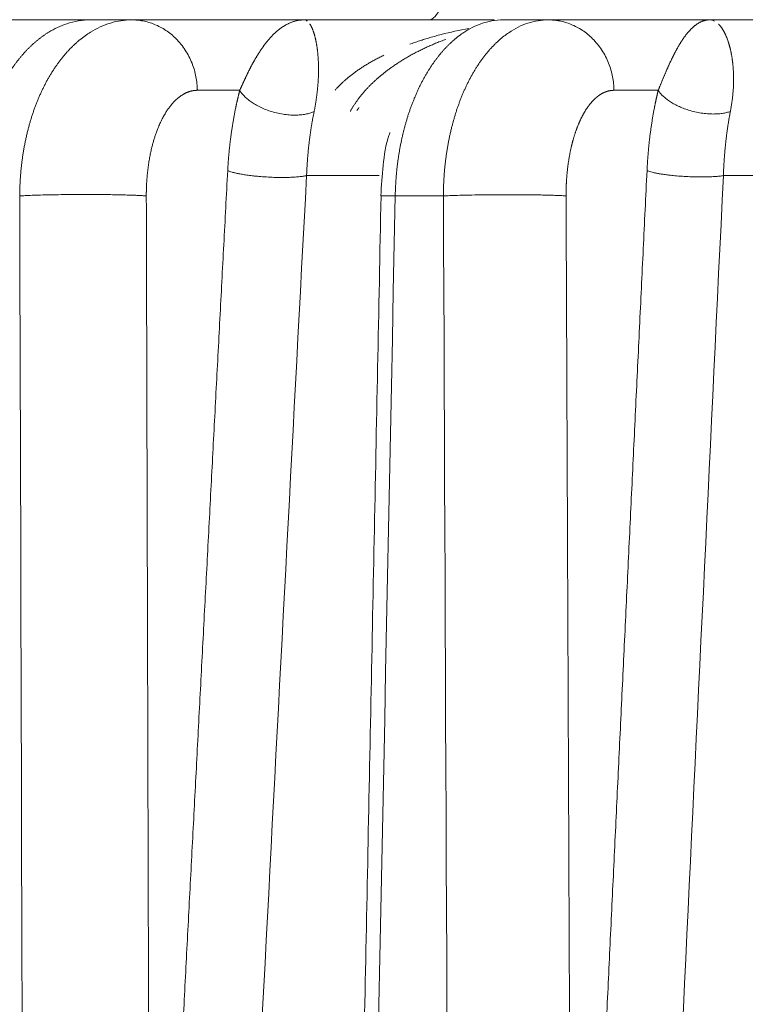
# Model space of a CAD drawing. Header units: millimetres. Extents: x 5437 to 18441, y -4466 to 3128.
# Tile 345 of 497: x 13654 to 13662, y -25 to -14. Entities that reach past the tile are written whole.
import ezdxf

# ---------------------------------------------------------------- set-up
doc = ezdxf.new("R2010")
doc.units = ezdxf.units.MM
doc.layers.add('1', color=7, linetype='Continuous', true_color=0xffffff)
doc.dimstyles.get("Standard").update_dxf_attribs({"dimtxt": 0.18, "dimasz": 0.18, "dimexe": 0.18, "dimexo": 0.0625, "dimgap": 0.09, "dimtad": 0, "dimtih": 1, "dimtoh": 1, "dimdec": 4, "dimzin": 0, "dimdsep": 46, "dimtxsty": 'Standard', "dimcen": 0.09, "dimadec": 0, "dimazin": 0, "dimtfac": 1, "dimtdec": 4, "dimtofl": 0, "dimtmove": 0, "dimatfit": 3, "dimfxl": 1, "dimtolj": 1, "dimtzin": 0, "dimarcsym": 0})

# ---------------------------------------------------------------- blocks, each defined once
blk = doc.blocks.new('*D4')
at = {"color": 0, "lineweight": -2, "transparency": 16777216}
for p, q in [((13346.81, 234.502), (13346.81, -825.635)), ((13857.587, -64.498), (13857.587, -825.635))]:
    blk.add_line(p, q, dxfattribs=at)
at = {"color": 0, "lineweight": 0, "transparency": 16777216}
for p, q in [((13426.81, -825.455), (13508.775, -825.455)), ((13777.587, -825.455), (13695.622, -825.455))]:
    blk.add_line(p, q, dxfattribs=at)
at = {"color": 0, "lineweight": 20, "transparency": 16777216}
for points in [[(13426.81, -812.121), (13426.81, -838.788), (13346.81, -825.455)], [(13777.587, -812.121), (13777.587, -838.788), (13857.587, -825.455)]]:
    blk.add_solid(points, dxfattribs=at)
at = {"layer": 'Defpoints', "color": 0, "lineweight": 20, "transparency": 16777216}
for p in [(13346.81, 234.564), (13857.587, -64.436), (13346.81, -825.455)]:
    blk.add_point(p, dxfattribs=at)
at = {"color": 0, "lineweight": 20, "transparency": 16777216, "insert": (13602.199, -825.455), "char_height": 80, "attachment_point": 5}
blk.add_mtext('\\A1;515', dxfattribs=at)

msp = doc.modelspace()

# ---------------------------------------------------------------- linework, layer by layer
at = {"layer": '1', "color": 0, "lineweight": 20}
for p, q in [((13646.9427, -14.43566), (13654.85683, -14.43566)), ((13654.8301, -14.43566), (13655.29037, -14.43566)), ((13655.29037, -14.43566), (13657.21635, -14.43566)), ((13657.21635, -14.43566), (13659.33651, -14.43566)), ((13659.43847, -14.43566), (13659.93926, -14.43566)), ((13659.93926, -14.43566), (13661.74039, -14.43566)), ((13661.74039, -14.43566), (13664.45647, -14.43566)), ((13656.49713, -15.2217), (13656.02403, -15.2217)), ((13661.16713, -15.2217), (13660.67292, -15.2217)), ((13658.05397, -16.17461), (13657.24269, -16.17461)), ((13663.06285, -16.17461), (13661.89434, -16.17461)), ((13658.76949, -16.40076), (13658.23212, -16.40076))]:
    msp.add_line(p, q, dxfattribs=at)
msp.add_ellipse((13658.59926, -13.93566), major_axis=(0, -0.5), ratio=0.39839611, start_param=0, end_param=1.55683369, dxfattribs=at)
for points, degree in [([(13654.56533, -14.47907), (13654.4962, -14.50177), (13654.42879, -14.53329), (13654.36432, -14.57322)], 3), ([(13654.8301, -14.43566), (13654.74077, -14.43566), (13654.65165, -14.45024), (13654.56533, -14.47907)], 3), ([(13657.21635, -14.43566), (13657.22701, -14.43566), (13657.23831, -14.44021), (13657.25072, -14.44927)], 3), ([(13659.18697, -14.48024), (13659.12133, -14.50356), (13659.05737, -14.53595), (13658.99625, -14.57696)], 3), ([(13659.43847, -14.43566), (13659.35361, -14.43566), (13659.26894, -14.45063), (13659.18697, -14.48024)], 3), ([(13661.74039, -14.43566), (13661.75805, -14.43566), (13661.77627, -14.44042), (13661.7955, -14.44991)], 3), ([(13654.71245, -14.65744), (13654.75024, -14.62617), (13654.78945, -14.59802), (13654.82978, -14.57314)], 3), ([(13658.74501, -14.59852), (13658.84701, -14.57286), (13658.94983, -14.5499), (13659.05328, -14.52992)], 3), ([(13659.38985, -14.66419), (13659.42529, -14.63237), (13659.46206, -14.60368), (13659.49992, -14.57827)], 3), ([(13657.80279, -15.44837), (13657.82732, -15.41538)], 1), ([(13655.49948, -32.67014), (13655.67021, -29.35894), (13655.84183, -26.04812), (13656.01437, -22.73769), (13656.18786, -19.42767), (13656.36236, -16.11807)], 5), ([(13660.21119, -33.60973), (13660.37602, -30.11087), (13660.54149, -26.61227), (13660.70763, -23.11392), (13660.87446, -19.61585), (13661.04201, -16.11807)], 5), ([(13657.24269, -16.17461), (13656.94991, -21.6906), (13656.66048, -27.20801), (13656.37403, -32.72667)], 3), ([(13661.89434, -16.17461), (13661.61312, -22.00425), (13661.33432, -27.83483), (13661.05771, -33.66627)], 3), ([(13654.1435, -50.40728), (13654.10814, -39.07163), (13654.07393, -27.73612), (13654.04093, -16.40076)], 3), ([(13655.45397, -16.40076), (13655.46291, -19.65462), (13655.47193, -22.90849), (13655.48103, -26.16237), (13655.49022, -29.41625), (13655.49948, -32.67014)], 5), ([(13658.07397, -16.39861), (13657.45746, -47.16465)], 1), ([(13658.23212, -16.40076), (13658.00423, -27.73618), (13657.77646, -39.07161), (13657.54879, -50.40705)], 3), ([(13658.9198, -50.40728), (13658.86882, -39.07167), (13658.8187, -27.73616), (13658.76949, -16.40076)], 3), ([(13660.13869, -16.40076), (13660.15305, -19.84254), (13660.16748, -23.28433), (13660.18198, -26.72613), (13660.19655, -30.16793), (13660.21119, -33.60973)], 5)]:
    msp.add_open_spline(points, degree=degree, dxfattribs=at)
for points, degree, knots in [([(13654.82978, -14.57314), (13654.90139, -14.52784), (13654.97676, -14.49338), (13655.13149, -14.44729), (13655.21085, -14.43566), (13655.29037, -14.43566)], 3, [0, 0, 0, 0, 0.5, 0.5, 1, 1, 1, 1]), ([(13656.89107, -14.58034), (13656.89382, -14.57781), (13656.89941, -14.57265), (13656.90793, -14.56513), (13656.91672, -14.55763), (13656.92576, -14.55018), (13656.93505, -14.54279), (13656.9446, -14.53548), (13656.95439, -14.52827), (13656.96442, -14.52118), (13656.9747, -14.51422), (13656.98521, -14.50741), (13656.99596, -14.50078), (13657.00695, -14.49434), (13657.01817, -14.48811), (13657.02962, -14.48212), (13657.04131, -14.47639), (13657.05324, -14.47093), (13657.0654, -14.46577), (13657.07781, -14.46094), (13657.09046, -14.45645), (13657.10336, -14.45233), (13657.11652, -14.4486), (13657.12993, -14.44529), (13657.14362, -14.44242), (13657.15759, -14.44002), (13657.17184, -14.43811), (13657.18639, -14.43672), (13657.20124, -14.43583), (13657.21129, -14.43572), (13657.21635, -14.43566)], 3, [0, 0, 0, 0, 0.02473608, 0.05028433, 0.07664494, 0.10381808, 0.13180391, 0.16060255, 0.19021415, 0.22063881, 0.25187666, 0.28392778, 0.31679227, 0.35047023, 0.38496172, 0.42026683, 0.45638562, 0.49331816, 0.53106452, 0.56962474, 0.60899888, 0.64918699, 0.69018912, 0.73200531, 0.77463561, 0.81808006, 0.86233868, 0.90741153, 0.95329862, 1, 1, 1, 1]), ([(13657.27906, -14.48096), (13657.28014, -14.48258), (13657.28229, -14.48581), (13657.28548, -14.49094), (13657.2886, -14.49625), (13657.29167, -14.50174), (13657.29468, -14.50741), (13657.29763, -14.51324), (13657.30051, -14.51922), (13657.30333, -14.52536), (13657.30608, -14.53164), (13657.30878, -14.53803), (13657.31053, -14.54246), (13657.3114, -14.54465)], 3, [0, 0, 0, 0, 0.09764158, 0.19393816, 0.28888918, 0.38249411, 0.47475244, 0.56566371, 0.65522747, 0.74344334, 0.83031093, 0.91582991, 1, 1, 1, 1]), ([(13659.49992, -14.57827), (13659.56808, -14.5313), (13659.63994, -14.49555), (13659.78757, -14.44773), (13659.86335, -14.43566), (13659.93926, -14.43566)], 3, [0, 0, 0, 0, 0.5, 0.5, 1, 1, 1, 1]), ([(13661.49186, -14.58408), (13661.49397, -14.58152), (13661.49827, -14.57632), (13661.50482, -14.56871), (13661.51157, -14.56111), (13661.51852, -14.55354), (13661.52567, -14.54602), (13661.53301, -14.53858), (13661.54053, -14.53122), (13661.54824, -14.52397), (13661.55613, -14.51685), (13661.56419, -14.50987), (13661.57243, -14.50306), (13661.58084, -14.49644), (13661.58942, -14.49003), (13661.59817, -14.48386), (13661.6071, -14.47794), (13661.6162, -14.4723), (13661.62547, -14.46696), (13661.63492, -14.46195), (13661.64455, -14.4573), (13661.65436, -14.45302), (13661.66437, -14.44915), (13661.67457, -14.4457), (13661.68498, -14.44272), (13661.6956, -14.44021), (13661.70645, -14.43821), (13661.71753, -14.43677), (13661.72886, -14.43584), (13661.73652, -14.43572), (13661.74039, -14.43566)], 3, [0, 0, 0, 0, 0.02443103, 0.04969666, 0.0757971, 0.10273255, 0.13050319, 0.15910919, 0.1885507, 0.21882786, 0.24994079, 0.28188962, 0.31467444, 0.34829537, 0.38275249, 0.4180459, 0.45417567, 0.49114187, 0.52894458, 0.56758386, 0.60705978, 0.64737239, 0.68852174, 0.73050789, 0.77333089, 0.81699077, 0.86148758, 0.90682137, 0.95299216, 1, 1, 1, 1]), ([(13661.83969, -14.48249), (13661.84139, -14.48417), (13661.84476, -14.48749), (13661.84976, -14.4928), (13661.85467, -14.49827), (13661.85948, -14.50394), (13661.86421, -14.50978), (13661.86884, -14.51579), (13661.87338, -14.52196), (13661.87783, -14.52828), (13661.88217, -14.53475), (13661.88643, -14.54134), (13661.88921, -14.54589), (13661.8906, -14.54815)], 3, [0, 0, 0, 0, 0.09764444, 0.19394299, 0.28889519, 0.3825006, 0.47475883, 0.56566952, 0.65523236, 0.74344705, 0.83031335, 0.91583105, 1, 1, 1, 1]), ([(13654.36432, -14.57322), (13654.36021, -14.57575), (13654.35201, -14.58082), (13654.33979, -14.58865), (13654.32767, -14.59663), (13654.31565, -14.60478), (13654.30373, -14.61308), (13654.29192, -14.62154), (13654.28021, -14.63015), (13654.2686, -14.63891), (13654.25709, -14.64782), (13654.24569, -14.65686), (13654.2344, -14.66605), (13654.22321, -14.67537), (13654.21213, -14.68482), (13654.20115, -14.6944), (13654.19028, -14.70411), (13654.17952, -14.71395), (13654.16886, -14.7239), (13654.15832, -14.73397), (13654.14788, -14.74415), (13654.13754, -14.75445), (13654.12732, -14.76485), (13654.1172, -14.77536), (13654.1072, -14.78597), (13654.0973, -14.79669), (13654.0875, -14.8075), (13654.07782, -14.8184), (13654.06824, -14.82939), (13654.05878, -14.84047), (13654.04942, -14.85164), (13654.04016, -14.86289), (13654.03102, -14.87422), (13654.02198, -14.88563), (13654.01305, -14.89711), (13654.00422, -14.90867), (13653.9955, -14.92029), (13653.98689, -14.93198), (13653.97838, -14.94373), (13653.96998, -14.95555), (13653.96168, -14.96742), (13653.95621, -14.97541), (13653.95348, -14.9794)], 3, [0, 0, 0, 0, 0.02748187, 0.05483558, 0.08206117, 0.10915871, 0.13612825, 0.16296985, 0.18968357, 0.21626947, 0.24272762, 0.26905808, 0.29526093, 0.32133622, 0.34728403, 0.37310443, 0.3987975, 0.42436332, 0.44980195, 0.47511349, 0.50029801, 0.52535559, 0.55028633, 0.57509031, 0.59976763, 0.62431836, 0.64874262, 0.67304049, 0.69721207, 0.72125747, 0.74517679, 0.76897013, 0.79263761, 0.81617933, 0.8395954, 0.86288595, 0.8860511, 0.90909095, 0.93200564, 0.95479529, 0.97746003, 1, 1, 1, 1]), ([(13656.84352, -14.6283), (13656.84609, -14.62552), (13656.85128, -14.61992), (13656.85909, -14.61175), (13656.86697, -14.60368), (13656.87493, -14.59575), (13656.88298, -14.58793), (13656.88836, -14.58288), (13656.89107, -14.58034)], 3, [0, 0, 0, 0, 0.16095148, 0.32418762, 0.48970951, 0.6575182, 0.82761471, 1, 1, 1, 1]), ([(13657.3114, -14.54465), (13657.31234, -14.54708), (13657.31422, -14.55192), (13657.31697, -14.55948), (13657.31967, -14.56721), (13657.32232, -14.57514), (13657.32491, -14.58325), (13657.32744, -14.59154), (13657.32992, -14.60001), (13657.33234, -14.60865), (13657.33471, -14.61744), (13657.33626, -14.62349), (13657.33703, -14.6265)], 3, [0, 0, 0, 0, 0.10459249, 0.20816385, 0.31071426, 0.41224388, 0.51275294, 0.6122417, 0.71071043, 0.80815948, 0.9045892, 1, 1, 1, 1]), ([(13658.39483, -14.70671), (13658.40352, -14.70356), (13658.42108, -14.69721), (13658.44776, -14.68787), (13658.47498, -14.67857), (13658.50277, -14.66934), (13658.53111, -14.66017), (13658.56001, -14.65107), (13658.58947, -14.64206), (13658.61948, -14.63313), (13658.65006, -14.6243), (13658.6812, -14.61557), (13658.7129, -14.60693), (13658.73425, -14.60134), (13658.74501, -14.59852)], 3, [0, 0, 0, 0, 0.0757458, 0.15286685, 0.23136458, 0.31124038, 0.39249554, 0.47513128, 0.55914879, 0.64454917, 0.7313335, 0.81950277, 0.90905797, 1, 1, 1, 1]), ([(13658.99625, -14.57696), (13658.99242, -14.57952), (13658.98477, -14.58463), (13658.97336, -14.59255), (13658.96205, -14.60061), (13658.95082, -14.60884), (13658.93968, -14.61723), (13658.92864, -14.62578), (13658.91768, -14.63448), (13658.90682, -14.64333), (13658.89605, -14.65232), (13658.88537, -14.66147), (13658.87478, -14.67075), (13658.86429, -14.68018), (13658.8539, -14.68974), (13658.8436, -14.69943), (13658.83339, -14.70926), (13658.82328, -14.71921), (13658.81327, -14.72929), (13658.80335, -14.73949), (13658.79353, -14.7498), (13658.78381, -14.76024), (13658.77418, -14.77079), (13658.76466, -14.78145), (13658.75522, -14.79221), (13658.74589, -14.80308), (13658.73666, -14.81406), (13658.72752, -14.82513), (13658.71848, -14.8363), (13658.70954, -14.84757), (13658.70069, -14.85893), (13658.69194, -14.87038), (13658.6833, -14.88191), (13658.67474, -14.89353), (13658.66629, -14.90523), (13658.65793, -14.917), (13658.64967, -14.92886), (13658.64151, -14.94078), (13658.63344, -14.95278), (13658.62548, -14.96485), (13658.6176, -14.97698), (13658.61241, -14.98515), (13658.60982, -14.98922)], 3, [0, 0, 0, 0, 0.02716402, 0.05421632, 0.08115694, 0.10798593, 0.13470335, 0.16130923, 0.18780365, 0.21418664, 0.24045826, 0.26661858, 0.29266764, 0.3186055, 0.34443223, 0.37014789, 0.39575253, 0.42124623, 0.44662904, 0.47190103, 0.49706227, 0.52211283, 0.54705278, 0.57188219, 0.59660114, 0.62120969, 0.64570792, 0.67009592, 0.69437375, 0.71854151, 0.74259927, 0.76654712, 0.79038514, 0.81411342, 0.83773204, 0.86124111, 0.88464071, 0.90793093, 0.93111187, 0.95418363, 0.9771463, 1, 1, 1, 1]), ([(13661.45481, -14.63291), (13661.45683, -14.63008), (13661.4609, -14.62438), (13661.467, -14.61606), (13661.47315, -14.60785), (13661.47935, -14.59977), (13661.4856, -14.59181), (13661.48976, -14.58667), (13661.49186, -14.58408)], 3, [0, 0, 0, 0, 0.16117844, 0.3245505, 0.49011747, 0.65788059, 0.82784105, 1, 1, 1, 1]), ([(13661.8906, -14.54815), (13661.89195, -14.55042), (13661.89465, -14.55494), (13661.89865, -14.56198), (13661.90258, -14.56916), (13661.90644, -14.57651), (13661.91024, -14.584), (13661.91397, -14.59165), (13661.91764, -14.59945), (13661.92124, -14.60739), (13661.92478, -14.61548), (13661.92825, -14.62369), (13661.93053, -14.62932), (13661.93166, -14.63213)], 3, [0, 0, 0, 0, 0.09513223, 0.18941891, 0.2828603, 0.37545666, 0.46720831, 0.55811558, 0.64817883, 0.73739846, 0.82577488, 0.91330857, 1, 1, 1, 1]), ([(13654.42721, -14.97916), (13654.43067, -14.97399), (13654.43762, -14.9636), (13654.44821, -14.94822), (13654.45896, -14.93293), (13654.4699, -14.91775), (13654.48102, -14.90267), (13654.49232, -14.88772), (13654.5038, -14.87288), (13654.51546, -14.85818), (13654.52731, -14.84361), (13654.53934, -14.82918), (13654.55155, -14.8149), (13654.56395, -14.80077), (13654.57653, -14.7868), (13654.5893, -14.773), (13654.60225, -14.75937), (13654.61538, -14.74592), (13654.6287, -14.73265), (13654.6422, -14.71958), (13654.65589, -14.70671), (13654.66976, -14.69405), (13654.68381, -14.6816), (13654.69804, -14.66935), (13654.70764, -14.66142), (13654.71245, -14.65744)], 3, [0, 0, 0, 0, 0.04021424, 0.08072316, 0.12152709, 0.16262638, 0.20402133, 0.24571226, 0.28769945, 0.32998322, 0.37256383, 0.41544156, 0.45861668, 0.50208943, 0.54586008, 0.58992886, 0.63429601, 0.67896175, 0.7239263, 0.76918987, 0.81475267, 0.8606149, 0.90677674, 0.95323838, 1, 1, 1, 1]), ([(13656.71628, -14.79564), (13656.71847, -14.79226), (13656.7229, -14.78546), (13656.72952, -14.77546), (13656.73621, -14.76553), (13656.74295, -14.75568), (13656.74975, -14.74592), (13656.75661, -14.73624), (13656.76352, -14.72666), (13656.77049, -14.71717), (13656.77752, -14.70778), (13656.78461, -14.69849), (13656.79176, -14.68931), (13656.79896, -14.68023), (13656.80624, -14.67127), (13656.81357, -14.66242), (13656.82097, -14.65369), (13656.82843, -14.64508), (13656.83596, -14.63658), (13656.84099, -14.63107), (13656.84352, -14.6283)], 3, [0, 0, 0, 0, 0.04924594, 0.09922962, 0.14995206, 0.20141419, 0.25361692, 0.30656113, 0.36024766, 0.41467729, 0.46985081, 0.52576895, 0.58243242, 0.6398419, 0.69799804, 0.75690148, 0.81655282, 0.87695265, 0.93810153, 1, 1, 1, 1]), ([(13657.33703, -14.6265), (13657.33778, -14.62951), (13657.33927, -14.63551), (13657.34145, -14.64478), (13657.34358, -14.65418), (13657.34564, -14.66373), (13657.34764, -14.67341), (13657.34958, -14.68323), (13657.35145, -14.69318), (13657.35326, -14.70325), (13657.35501, -14.71345), (13657.35669, -14.72376), (13657.3583, -14.73419), (13657.35985, -14.74473), (13657.36132, -14.75537), (13657.36273, -14.76612), (13657.36407, -14.77697), (13657.36534, -14.78791), (13657.36654, -14.79895), (13657.36766, -14.81007), (13657.36871, -14.82126), (13657.36936, -14.82887), (13657.36968, -14.83265)], 3, [0, 0, 0, 0, 0.05601141, 0.1113871, 0.16612741, 0.2202327, 0.27370337, 0.32653987, 0.37874266, 0.43031225, 0.48124918, 0.53155404, 0.58122745, 0.6302701, 0.67868268, 0.72646597, 0.77362079, 0.82014799, 0.8660485, 0.9113233, 0.95597343, 1, 1, 1, 1]), ([(13658.79513, -14.65353), (13658.78665, -14.65666), (13658.76977, -14.66287), (13658.74464, -14.67245), (13658.7198, -14.68216), (13658.69526, -14.69201), (13658.67101, -14.70199), (13658.64705, -14.71211), (13658.62339, -14.72237), (13658.60002, -14.73275), (13658.57695, -14.74325), (13658.55418, -14.75388), (13658.5317, -14.76462), (13658.50952, -14.77549), (13658.48764, -14.78645), (13658.47319, -14.7939), (13658.466, -14.79761)], 3, [0, 0, 0, 0, 0.07572146, 0.15077432, 0.22516042, 0.29888168, 0.37194006, 0.44433762, 0.5160765, 0.58715887, 0.65758703, 0.72736332, 0.7964902, 0.86497018, 0.93280588, 1, 1, 1, 1]), ([(13659.12358, -14.99018), (13659.12683, -14.9849), (13659.13334, -14.9743), (13659.14327, -14.95862), (13659.15336, -14.94304), (13659.16361, -14.92759), (13659.17403, -14.91226), (13659.18461, -14.89705), (13659.19536, -14.88199), (13659.20628, -14.86706), (13659.21736, -14.85229), (13659.2286, -14.83766), (13659.24002, -14.8232), (13659.2516, -14.80889), (13659.26334, -14.79476), (13659.27525, -14.78081), (13659.28733, -14.76703), (13659.29957, -14.75345), (13659.31198, -14.74005), (13659.32455, -14.72686), (13659.33729, -14.71388), (13659.35019, -14.7011), (13659.36325, -14.68855), (13659.37647, -14.6762), (13659.38538, -14.6682), (13659.38985, -14.66419)], 3, [0, 0, 0, 0, 0.04074775, 0.08174243, 0.12298425, 0.1644734, 0.2062101, 0.24819454, 0.2904269, 0.33290737, 0.37563614, 0.41861337, 0.46183924, 0.50531392, 0.54903757, 0.59301035, 0.6372324, 0.68170388, 0.72642494, 0.77139571, 0.81661634, 0.86208696, 0.90780769, 0.95377866, 1, 1, 1, 1]), ([(13661.35316, -14.80273), (13661.35504, -14.79912), (13661.35884, -14.79186), (13661.36452, -14.78119), (13661.37025, -14.77058), (13661.37602, -14.76006), (13661.38182, -14.74962), (13661.38767, -14.73928), (13661.39356, -14.72904), (13661.39949, -14.71889), (13661.40546, -14.70885), (13661.41148, -14.69892), (13661.41754, -14.68911), (13661.42364, -14.67941), (13661.42979, -14.66983), (13661.43598, -14.66038), (13661.44222, -14.65106), (13661.44851, -14.64186), (13661.4527, -14.63591), (13661.45481, -14.63291)], 3, [0, 0, 0, 0, 0.05203206, 0.10490709, 0.15862648, 0.21319155, 0.26860357, 0.32486373, 0.3819732, 0.43993307, 0.49874439, 0.55840818, 0.6189254, 0.68029697, 0.74252379, 0.8056067, 0.86954652, 0.93434403, 1, 1, 1, 1]), ([(13661.93166, -14.63213), (13661.93289, -14.63522), (13661.93532, -14.64136), (13661.93889, -14.65085), (13661.94239, -14.66047), (13661.94579, -14.67024), (13661.94911, -14.68013), (13661.95234, -14.69016), (13661.95549, -14.70032), (13661.95854, -14.7106), (13661.96151, -14.721), (13661.96439, -14.73152), (13661.96718, -14.74214), (13661.96987, -14.75287), (13661.97247, -14.7637), (13661.97499, -14.77463), (13661.9774, -14.78565), (13661.97972, -14.79676), (13661.98195, -14.80796), (13661.98407, -14.81924), (13661.98611, -14.83059), (13661.98739, -14.8383), (13661.98803, -14.84212)], 3, [0, 0, 0, 0, 0.05606313, 0.11148396, 0.16626298, 0.22040074, 0.27389781, 0.32675478, 0.37897233, 0.43055114, 0.48149197, 0.53179561, 0.58146289, 0.63049472, 0.67889204, 0.72665587, 0.77378728, 0.82028739, 0.86615742, 0.91139862, 0.95601234, 1, 1, 1, 1]), ([(13656.65613, -14.89487), (13656.65805, -14.89151), (13656.66192, -14.88473), (13656.66772, -14.87472), (13656.67359, -14.86472), (13656.67952, -14.85474), (13656.68551, -14.84479), (13656.69155, -14.83487), (13656.69766, -14.82498), (13656.70382, -14.81514), (13656.71005, -14.80531), (13656.71419, -14.79888), (13656.71628, -14.79564)], 3, [0, 0, 0, 0, 0.09225707, 0.18622743, 0.28191411, 0.37931996, 0.47844768, 0.57929985, 0.6818789, 0.78618716, 0.89222683, 1, 1, 1, 1]), ([(13657.36968, -14.83265), (13657.36997, -14.83624), (13657.37054, -14.84339), (13657.37134, -14.85433), (13657.37209, -14.86539), (13657.37278, -14.87657), (13657.37341, -14.88789), (13657.374, -14.89931), (13657.37434, -14.90708), (13657.37451, -14.91095)], 3, [0, 0, 0, 0, 0.14619446, 0.29127002, 0.43523044, 0.5780796, 0.71982149, 0.86046022, 1, 1, 1, 1]), ([(13657.78421, -15.01927), (13657.7899, -15.01518), (13657.80136, -15.00694), (13657.81887, -14.99475), (13657.83676, -14.98258), (13657.85504, -14.97046), (13657.8737, -14.95838), (13657.89275, -14.94635), (13657.91219, -14.93438), (13657.93201, -14.92246), (13657.95223, -14.9106), (13657.97283, -14.8988), (13657.99381, -14.88707), (13658.01519, -14.87541), (13658.03695, -14.86382), (13658.05909, -14.85231), (13658.08162, -14.84087), (13658.09683, -14.83338), (13658.10447, -14.82962)], 3, [0, 0, 0, 0, 0.05672473, 0.11420337, 0.17243982, 0.23143781, 0.29120095, 0.35173271, 0.41303641, 0.47511526, 0.53797237, 0.60161069, 0.66603311, 0.73124238, 0.79724118, 0.86403208, 0.93161755, 1, 1, 1, 1]), ([(13658.466, -14.79761), (13658.45859, -14.80149), (13658.4438, -14.80922), (13658.42182, -14.82108), (13658.40006, -14.83308), (13658.37855, -14.84524), (13658.35727, -14.85756), (13658.33623, -14.87003), (13658.31543, -14.88265), (13658.29487, -14.89543), (13658.27456, -14.90835), (13658.25449, -14.92142), (13658.23467, -14.93464), (13658.21508, -14.94799), (13658.20217, -14.95705), (13658.19574, -14.96156)], 3, [0, 0, 0, 0, 0.07966292, 0.15885437, 0.23757819, 0.31583829, 0.39363868, 0.47098344, 0.54787673, 0.6243228, 0.700326, 0.77589076, 0.85102159, 0.9257231, 1, 1, 1, 1]), ([(13661.30462, -14.90072), (13661.30638, -14.89701), (13661.30993, -14.88953), (13661.31522, -14.8785), (13661.32055, -14.86749), (13661.32591, -14.85654), (13661.33131, -14.84564), (13661.33673, -14.8348), (13661.34219, -14.82402), (13661.34768, -14.81328), (13661.35132, -14.80626), (13661.35316, -14.80273)], 3, [0, 0, 0, 0, 0.10384602, 0.20949884, 0.31696283, 0.42624213, 0.5373407, 0.65026227, 0.76501044, 0.8815886, 1, 1, 1, 1]), ([(13656.49713, -15.2217), (13656.49861, -15.21838), (13656.50158, -15.2117), (13656.506, -15.20181), (13656.51042, -15.19193), (13656.51484, -15.18207), (13656.51926, -15.17223), (13656.52368, -15.16242), (13656.52811, -15.15264), (13656.53254, -15.14288), (13656.53697, -15.13316), (13656.54141, -15.12346), (13656.54586, -15.1138), (13656.55031, -15.10417), (13656.55476, -15.09457), (13656.55923, -15.08502), (13656.5637, -15.07549), (13656.56818, -15.06601), (13656.57267, -15.05657), (13656.57718, -15.04717), (13656.58169, -15.03781), (13656.58621, -15.0285), (13656.59075, -15.01923), (13656.59531, -15.01), (13656.59987, -15.00083), (13656.60446, -14.9917), (13656.60906, -14.98262), (13656.61367, -14.9736), (13656.61831, -14.96462), (13656.62296, -14.9557), (13656.62764, -14.94683), (13656.63233, -14.93802), (13656.63705, -14.92926), (13656.64179, -14.92056), (13656.64655, -14.91192), (13656.65134, -14.90333), (13656.65453, -14.8977), (13656.65613, -14.89487)], 3, [0, 0, 0, 0, 0.02286756, 0.04604126, 0.06952464, 0.09332111, 0.11743393, 0.14186624, 0.16662107, 0.1917013, 0.21710975, 0.24284908, 0.26892189, 0.29533065, 0.32207777, 0.34916553, 0.37659615, 0.40437178, 0.43249445, 0.46096616, 0.48978882, 0.51896425, 0.54849423, 0.57838048, 0.60862464, 0.6392283, 0.67019301, 0.70152024, 0.73321142, 0.76526795, 0.79769115, 0.83048232, 0.86364271, 0.89717352, 0.93107593, 0.96535106, 1, 1, 1, 1]), ([(13657.37451, -14.91095), (13657.37468, -14.91494), (13657.375, -14.92289), (13657.37539, -14.93505), (13657.3757, -14.9473), (13657.37592, -14.95965), (13657.37607, -14.97211), (13657.37612, -14.98466), (13657.3761, -14.9973), (13657.37599, -15.01005), (13657.3758, -15.02288), (13657.37552, -15.03581), (13657.37516, -15.04882), (13657.37472, -15.06193), (13657.37419, -15.07512), (13657.37358, -15.08839), (13657.37289, -15.10174), (13657.37211, -15.11518), (13657.37124, -15.12869), (13657.37029, -15.14229), (13657.36926, -15.15595), (13657.36814, -15.1697), (13657.36693, -15.18351), (13657.36564, -15.19739), (13657.36426, -15.21134), (13657.3628, -15.22536), (13657.36125, -15.23945), (13657.35961, -15.2536), (13657.35788, -15.2678), (13657.35607, -15.28207), (13657.35417, -15.2964), (13657.35219, -15.31079), (13657.35011, -15.32523), (13657.34795, -15.33972), (13657.34569, -15.35427), (13657.34335, -15.36887), (13657.34092, -15.38351), (13657.3384, -15.39821), (13657.33578, -15.41295), (13657.33308, -15.42773), (13657.33029, -15.44255), (13657.32834, -15.45254), (13657.32737, -15.45751)], 3, [0, 0, 0, 0, 0.03135288, 0.06235048, 0.09299434, 0.12328603, 0.15322721, 0.18281959, 0.21206496, 0.24096519, 0.2695222, 0.29773803, 0.32561478, 0.35315462, 0.38035985, 0.40723284, 0.43377606, 0.45999209, 0.48588362, 0.51145342, 0.53670442, 0.56163965, 0.58626227, 0.61057555, 0.63458294, 0.65828798, 0.6816944, 0.70480607, 0.727627, 0.75016139, 0.7724136, 0.79438816, 0.8160898, 0.83752342, 0.85869413, 0.87960724, 0.90026825, 0.92068289, 0.94085711, 0.96079706, 0.98050915, 1, 1, 1, 1]), ([(13661.16713, -15.2217), (13661.16862, -15.21807), (13661.17163, -15.21076), (13661.17609, -15.19994), (13661.18054, -15.18911), (13661.18499, -15.17831), (13661.18943, -15.16753), (13661.19386, -15.15678), (13661.19829, -15.14604), (13661.20271, -15.13534), (13661.20713, -15.12466), (13661.21154, -15.11402), (13661.21595, -15.1034), (13661.22036, -15.09282), (13661.22476, -15.08228), (13661.22917, -15.07177), (13661.23357, -15.06131), (13661.23797, -15.05088), (13661.24238, -15.0405), (13661.24679, -15.03017), (13661.2512, -15.01988), (13661.25561, -15.00964), (13661.26003, -14.99944), (13661.26445, -14.98931), (13661.26888, -14.97922), (13661.27332, -14.96919), (13661.27776, -14.95922), (13661.28221, -14.9493), (13661.28668, -14.93945), (13661.29115, -14.92965), (13661.29564, -14.91992), (13661.30014, -14.91025), (13661.30312, -14.90391), (13661.30462, -14.90072)], 3, [0, 0, 0, 0, 0.02614781, 0.05266725, 0.07956314, 0.10684008, 0.1345025, 0.16255463, 0.19100054, 0.21984412, 0.24908912, 0.27873912, 0.30879756, 0.33926775, 0.37015286, 0.40145593, 0.43317989, 0.46532755, 0.4979016, 0.53090465, 0.56433918, 0.59820761, 0.63251224, 0.66725528, 0.70243889, 0.73806512, 0.77413595, 0.8106533, 0.84761901, 0.88503485, 0.92290253, 0.96122372, 1, 1, 1, 1]), ([(13661.99876, -14.92163), (13661.9992, -14.92574), (13662.00007, -14.93391), (13662.00127, -14.94636), (13662.00239, -14.95887), (13662.00342, -14.97143), (13662.00435, -14.98405), (13662.0052, -14.99673), (13662.00595, -15.00945), (13662.0066, -15.02223), (13662.00716, -15.03504), (13662.00762, -15.0479), (13662.00799, -15.06079), (13662.00825, -15.07373), (13662.00842, -15.08669), (13662.00848, -15.09968), (13662.00844, -15.1127), (13662.0083, -15.12574), (13662.00805, -15.13881), (13662.00769, -15.15189), (13662.00714, -15.1676), (13662.00629, -15.18606), (13662.00503, -15.20747), (13662.00348, -15.22911), (13662.00165, -15.25097), (13661.99955, -15.27306), (13661.99716, -15.29537), (13661.9945, -15.3179), (13661.99156, -15.34063), (13661.98834, -15.36358), (13661.98486, -15.38673), (13661.98109, -15.41008), (13661.97708, -15.4336), (13661.97416, -15.44957), (13661.9727, -15.45751)], 3, [0, 0, 0, 0, 0.03188949, 0.06335542, 0.0943993, 0.12502273, 0.15522737, 0.18501497, 0.21438737, 0.2433465, 0.27189438, 0.30003315, 0.32776504, 0.35509239, 0.38201765, 0.40854343, 0.43467244, 0.46040752, 0.48575168, 0.51070807, 0.53528, 0.57413844, 0.61241292, 0.6501193, 0.6872742, 0.72389501, 0.75999996, 0.79560812, 0.83073939, 0.86541455, 0.89965524, 0.93348397, 0.96692414, 1, 1, 1, 1]), ([(13661.98803, -14.84212), (13661.98862, -14.84578), (13661.9898, -14.85305), (13661.99147, -14.86419), (13661.99308, -14.87543), (13661.99461, -14.88679), (13661.99607, -14.89827), (13661.99746, -14.90985), (13661.99833, -14.91771), (13661.99876, -14.92163)], 3, [0, 0, 0, 0, 0.14639739, 0.29160653, 0.43563217, 0.57847921, 0.7201527, 0.86065784, 1, 1, 1, 1]), ([(13654.14534, -15.61712), (13654.14716, -15.61054), (13654.15081, -15.59736), (13654.15646, -15.57771), (13654.16225, -15.5581), (13654.16819, -15.53855), (13654.17428, -15.51906), (13654.18052, -15.49964), (13654.18691, -15.48029), (13654.19346, -15.46101), (13654.20015, -15.4418), (13654.207, -15.42267), (13654.214, -15.40362), (13654.22115, -15.38465), (13654.22845, -15.36577), (13654.2359, -15.34698), (13654.24351, -15.32829), (13654.25127, -15.30969), (13654.25918, -15.29119), (13654.26724, -15.27279), (13654.27545, -15.2545), (13654.28382, -15.23632), (13654.29233, -15.21825), (13654.301, -15.2003), (13654.30982, -15.18247), (13654.31879, -15.16476), (13654.3279, -15.14718), (13654.33717, -15.12973), (13654.34659, -15.11242), (13654.35615, -15.09524), (13654.36586, -15.0782), (13654.37572, -15.0613), (13654.38573, -15.04456), (13654.39588, -15.02796), (13654.40618, -15.01152), (13654.41661, -14.99522), (13654.42368, -14.98452), (13654.42721, -14.97916)], 3, [0, 0, 0, 0, 0.02709163, 0.05426636, 0.08152458, 0.10886669, 0.13629307, 0.16380409, 0.19140013, 0.21908157, 0.24684875, 0.27470206, 0.30264185, 0.33066846, 0.35878226, 0.38698358, 0.41527277, 0.44365017, 0.4721161, 0.50067091, 0.52931491, 0.55804842, 0.58687177, 0.61578526, 0.64478922, 0.67388393, 0.70306972, 0.73234686, 0.76171567, 0.79117643, 0.82072942, 0.85037494, 0.88011325, 0.90994465, 0.93986939, 0.96988775, 1, 1, 1, 1]), ([(13657.56092, -15.2217), (13657.56411, -15.21795), (13657.57053, -15.21039), (13657.58047, -15.19915), (13657.59073, -15.1879), (13657.60132, -15.17663), (13657.61224, -15.16536), (13657.62349, -15.15408), (13657.63507, -15.1428), (13657.64698, -15.13151), (13657.65921, -15.12023), (13657.67178, -15.10896), (13657.68468, -15.09769), (13657.69791, -15.08643), (13657.71147, -15.07518), (13657.72537, -15.06395), (13657.73959, -15.05273), (13657.75415, -15.04153), (13657.76902, -15.03034), (13657.77912, -15.02298), (13657.78421, -15.01927)], 3, [0, 0, 0, 0, 0.04942115, 0.0995266, 0.15032446, 0.2018225, 0.25402818, 0.30694867, 0.36059083, 0.41496126, 0.47006631, 0.52591207, 0.58250438, 0.63984887, 0.69795094, 0.75681578, 0.8164484, 0.87685358, 0.93803597, 1, 1, 1, 1]), ([(13658.19574, -14.96156), (13658.1902, -14.9655), (13658.17917, -14.97335), (13658.16284, -14.98527), (13658.14676, -14.99723), (13658.13095, -15.00925), (13658.1154, -15.02131), (13658.10011, -15.03342), (13658.08508, -15.04558), (13658.07031, -15.05777), (13658.0558, -15.07001), (13658.04156, -15.08228), (13658.02757, -15.09459), (13658.01384, -15.10693), (13658.00036, -15.11929), (13657.98714, -15.13169), (13657.97418, -15.14412), (13657.96148, -15.15657), (13657.94903, -15.16904), (13657.93683, -15.18153), (13657.92489, -15.19403), (13657.9132, -15.20656), (13657.90177, -15.21909), (13657.89058, -15.23164), (13657.87965, -15.2442), (13657.86896, -15.25677), (13657.85853, -15.26934), (13657.84834, -15.28192), (13657.8384, -15.2945), (13657.82871, -15.30708), (13657.81926, -15.31966), (13657.81006, -15.33224), (13657.8011, -15.34481), (13657.79238, -15.35737), (13657.78391, -15.36993), (13657.77568, -15.38248), (13657.76768, -15.39501), (13657.75993, -15.40754), (13657.75242, -15.42005), (13657.74515, -15.43254), (13657.7381, -15.44501), (13657.73357, -15.45336), (13657.73132, -15.45751)], 3, [0, 0, 0, 0, 0.02985015, 0.05942143, 0.08871559, 0.11773442, 0.14647976, 0.17495352, 0.20315768, 0.23109426, 0.25876536, 0.28617315, 0.31331985, 0.34020777, 0.36683928, 0.39321683, 0.41934295, 0.44522025, 0.4708514, 0.49623919, 0.52138646, 0.54629615, 0.57097131, 0.59541505, 0.61963059, 0.64362126, 0.66739046, 0.69094171, 0.71427863, 0.73740494, 0.76032448, 0.78304118, 0.8055591, 0.82788239, 0.85001534, 0.87196233, 0.89372788, 0.91531661, 0.93673326, 0.95798271, 0.97906992, 1, 1, 1, 1]), ([(13658.60982, -14.98922), (13658.60655, -14.99443), (13658.60002, -15.00483), (13658.59036, -15.02065), (13658.58081, -15.03662), (13658.57139, -15.05273), (13658.56209, -15.06899), (13658.55292, -15.08539), (13658.54387, -15.10193), (13658.53495, -15.1186), (13658.52615, -15.13541), (13658.51748, -15.15235), (13658.50894, -15.16942), (13658.50052, -15.18661), (13658.49224, -15.20393), (13658.48408, -15.22136), (13658.47606, -15.23891), (13658.46816, -15.25658), (13658.4604, -15.27435), (13658.45276, -15.29223), (13658.44526, -15.31021), (13658.43788, -15.3283), (13658.43064, -15.34648), (13658.42353, -15.36476), (13658.41656, -15.38314), (13658.40971, -15.4016), (13658.403, -15.42015), (13658.39642, -15.43879), (13658.38997, -15.45751), (13658.38366, -15.4763), (13658.37747, -15.49518), (13658.37142, -15.51412), (13658.36551, -15.53314), (13658.35972, -15.55222), (13658.35407, -15.57137), (13658.34855, -15.59059), (13658.34316, -15.60986), (13658.33791, -15.62919), (13658.33279, -15.64857), (13658.3278, -15.66801), (13658.32294, -15.68749), (13658.31821, -15.70702), (13658.31361, -15.7266), (13658.30915, -15.74621), (13658.30481, -15.76587), (13658.30061, -15.78556), (13658.29653, -15.80528), (13658.29259, -15.82504), (13658.28877, -15.84482), (13658.28508, -15.86463), (13658.28152, -15.88446), (13658.27809, -15.90432), (13658.27478, -15.92419), (13658.27161, -15.94408), (13658.26856, -15.96398), (13658.26563, -15.9839), (13658.26283, -16.00382), (13658.26015, -16.02375), (13658.2576, -16.04369), (13658.25517, -16.06362), (13658.25287, -16.08356), (13658.25069, -16.1035), (13658.24862, -16.12342), (13658.24668, -16.14335), (13658.24486, -16.16326), (13658.24316, -16.18316), (13658.24158, -16.20305), (13658.24011, -16.22293), (13658.23876, -16.24278), (13658.23753, -16.26262), (13658.23642, -16.28243), (13658.23542, -16.30222), (13658.23453, -16.32199), (13658.23375, -16.34172), (13658.23309, -16.36143), (13658.23254, -16.3811), (13658.23226, -16.39421), (13658.23212, -16.40076)], 3, [0, 0, 0, 0, 0.01450122, 0.02896794, 0.04340026, 0.05779828, 0.07216212, 0.08649187, 0.10078763, 0.11504952, 0.12927764, 0.1434721, 0.15763301, 0.17176048, 0.18585462, 0.19991554, 0.21394336, 0.22793819, 0.24190015, 0.25582936, 0.26972592, 0.28358997, 0.29742163, 0.311221, 0.32498823, 0.33872342, 0.35242671, 0.36609822, 0.37973807, 0.39334641, 0.40692334, 0.42046902, 0.43398356, 0.44746709, 0.46091977, 0.47434171, 0.48773305, 0.50109394, 0.5144245, 0.52772489, 0.54099523, 0.55423567, 0.56744636, 0.58062744, 0.59377905, 0.60690134, 0.61999445, 0.63305854, 0.64609376, 0.65910025, 0.67207817, 0.68502767, 0.69794891, 0.71084203, 0.72370721, 0.73654458, 0.74935433, 0.76213659, 0.77489154, 0.78761934, 0.80032014, 0.81299412, 0.82564144, 0.83826227, 0.85085677, 0.86342512, 0.87596747, 0.88848402, 0.90097492, 0.91344035, 0.92588048, 0.9382955, 0.95068557, 0.96305088, 0.9753916, 0.98770791, 1, 1, 1, 1]), ([(13658.86445, -15.6264), (13658.86612, -15.6199), (13658.86945, -15.6069), (13658.87461, -15.58748), (13658.87989, -15.5681), (13658.88532, -15.54877), (13658.89088, -15.52949), (13658.89659, -15.51026), (13658.90243, -15.49108), (13658.90841, -15.47197), (13658.91453, -15.45291), (13658.9208, -15.43392), (13658.9272, -15.415), (13658.93375, -15.39615), (13658.94043, -15.37737), (13658.94726, -15.35867), (13658.95424, -15.34006), (13658.96135, -15.32152), (13658.96861, -15.30308), (13658.976, -15.28472), (13658.98355, -15.26647), (13658.99123, -15.24831), (13658.99906, -15.23025), (13659.00703, -15.21229), (13659.01514, -15.19445), (13659.0234, -15.17672), (13659.0318, -15.1591), (13659.04034, -15.14161), (13659.04902, -15.12423), (13659.05785, -15.10699), (13659.06681, -15.08987), (13659.07592, -15.07289), (13659.08517, -15.05605), (13659.09456, -15.03934), (13659.1041, -15.02279), (13659.11376, -15.00637), (13659.1203, -14.99558), (13659.12358, -14.99018)], 3, [0, 0, 0, 0, 0.02700061, 0.0540908, 0.08127085, 0.10854104, 0.13590165, 0.16335295, 0.1908952, 0.21852868, 0.24625364, 0.27407034, 0.30197904, 0.32997999, 0.35807344, 0.38625964, 0.41453884, 0.44291126, 0.47137715, 0.49993675, 0.52859028, 0.55733798, 0.58618006, 0.61511676, 0.64414829, 0.67327488, 0.70249673, 0.73181405, 0.76122706, 0.79073596, 0.82034096, 0.85004225, 0.87984004, 0.90973452, 0.93972588, 0.96981431, 1, 1, 1, 1]), ([(13656.02403, -15.2217), (13655.97286, -15.22157), (13655.92204, -15.23289), (13655.87239, -15.25571), (13655.77954, -15.32082), (13655.69365, -15.4277), (13655.65511, -15.48786), (13655.57192, -15.65023), (13655.50787, -15.86208), (13655.48014, -15.99552), (13655.45973, -16.16257), (13655.45448, -16.3359), (13655.45407, -16.35748), (13655.4539, -16.3791), (13655.45397, -16.40076)], 5, [0, 0, 0, 0, 0, 0, 0.30685474, 0.30685474, 0.30685474, 0.58386043, 0.58386043, 0.58386043, 0.94844154, 0.94844154, 0.94844154, 1, 1, 1, 1, 1, 1]), ([(13656.36236, -16.11807), (13656.36849, -16.0017), (13656.37796, -15.88695), (13656.39059, -15.77429), (13656.4164, -15.59234), (13656.44993, -15.41969), (13656.46456, -15.35205), (13656.4803, -15.28613), (13656.49713, -15.2217)], 5, [0, 0, 0, 0, 0, 0, 0.60056983, 0.60056983, 0.60056983, 1, 1, 1, 1, 1, 1]), ([(13660.67292, -15.2217), (13660.64851, -15.22178), (13660.62427, -15.22463), (13660.60012, -15.23038), (13660.55281, -15.2476), (13660.50658, -15.2765), (13660.48383, -15.29384), (13660.44019, -15.33318), (13660.39838, -15.38303), (13660.37867, -15.40961), (13660.341, -15.46705), (13660.30603, -15.53427), (13660.28952, -15.56975), (13660.25874, -15.64334), (13660.23137, -15.72466), (13660.21893, -15.76606), (13660.19647, -15.85072), (13660.17798, -15.94181), (13660.16981, -15.98857), (13660.15386, -16.09614), (13660.14373, -16.20832), (13660.14012, -16.27167), (13660.13846, -16.33587), (13660.13869, -16.40076)], 5, [0, 0, 0, 0, 0, 0, 0.15150289, 0.15150289, 0.15150289, 0.30106538, 0.30106538, 0.30106538, 0.44350648, 0.44350648, 0.44350648, 0.58168935, 0.58168935, 0.58168935, 0.71258456, 0.71258456, 0.71258456, 0.83993724, 0.83993724, 0.83993724, 1, 1, 1, 1, 1, 1]), ([(13661.04201, -16.11807), (13661.04754, -16.00263), (13661.05615, -15.88863), (13661.06771, -15.7766), (13661.09153, -15.59486), (13661.12279, -15.42144), (13661.13648, -15.35335), (13661.15126, -15.28683), (13661.16713, -15.2217)], 5, [0, 0, 0, 0, 0, 0, 0.60051552, 0.60051552, 0.60051552, 1, 1, 1, 1, 1, 1]), ([(13657.32737, -15.45751), (13657.3262, -15.46314), (13657.32387, -15.47438), (13657.32045, -15.49139), (13657.3171, -15.50845), (13657.31381, -15.52559), (13657.3106, -15.5428), (13657.30746, -15.56008), (13657.30438, -15.57742), (13657.30138, -15.59482), (13657.29844, -15.61229), (13657.29558, -15.62981), (13657.29279, -15.6474), (13657.29006, -15.66504), (13657.28741, -15.68274), (13657.28483, -15.70048), (13657.28232, -15.71828), (13657.27989, -15.73613), (13657.27752, -15.75403), (13657.27522, -15.77197), (13657.273, -15.78995), (13657.27085, -15.80798), (13657.26877, -15.82604), (13657.26676, -15.84415), (13657.26482, -15.86229), (13657.26295, -15.88047), (13657.26115, -15.89868), (13657.25943, -15.91692), (13657.25777, -15.93519), (13657.25619, -15.95349), (13657.25468, -15.97181), (13657.25324, -15.99016), (13657.25187, -16.00853), (13657.25057, -16.02692), (13657.24934, -16.04533), (13657.24818, -16.06376), (13657.24709, -16.0822), (13657.24607, -16.10066), (13657.24511, -16.11913), (13657.24423, -16.13761), (13657.24342, -16.15609), (13657.24293, -16.16844), (13657.24269, -16.17461)], 3, [0, 0, 0, 0, 0.02661116, 0.05312541, 0.07954375, 0.1058672, 0.13209679, 0.15823358, 0.18427863, 0.210233, 0.23609779, 0.2618741, 0.28756303, 0.31316572, 0.3386833, 0.36411693, 0.38946777, 0.414737, 0.4399258, 0.46503539, 0.49006698, 0.5150218, 0.53990109, 0.56470611, 0.58943812, 0.61409841, 0.63868827, 0.663209, 0.68766192, 0.71204836, 0.73636966, 0.76062717, 0.78482226, 0.80895631, 0.8330307, 0.85704684, 0.88100613, 0.90490999, 0.92875987, 0.95255719, 0.97630341, 1, 1, 1, 1]), ([(13661.9727, -15.45751), (13661.97162, -15.46315), (13661.96944, -15.4744), (13661.96625, -15.49142), (13661.96312, -15.50849), (13661.96006, -15.52564), (13661.95707, -15.54286), (13661.95414, -15.56014), (13661.95128, -15.57749), (13661.94848, -15.59491), (13661.94575, -15.61238), (13661.94309, -15.62991), (13661.94049, -15.6475), (13661.93796, -15.66515), (13661.9355, -15.68285), (13661.9331, -15.7006), (13661.93078, -15.7184), (13661.92851, -15.73625), (13661.92632, -15.75415), (13661.92419, -15.7721), (13661.92213, -15.79008), (13661.92014, -15.80811), (13661.91822, -15.82618), (13661.91636, -15.84428), (13661.91457, -15.86242), (13661.91285, -15.88059), (13661.91119, -15.8988), (13661.9096, -15.91704), (13661.90808, -15.9353), (13661.90663, -15.9536), (13661.90524, -15.97192), (13661.90392, -15.99026), (13661.90266, -16.00862), (13661.90147, -16.02701), (13661.90035, -16.04541), (13661.89929, -16.06383), (13661.8983, -16.08226), (13661.89738, -16.10071), (13661.89652, -16.11917), (13661.89573, -16.13764), (13661.895, -16.15611), (13661.89456, -16.16845), (13661.89434, -16.17461)], 3, [0, 0, 0, 0, 0.02624426, 0.05241487, 0.07851254, 0.10453798, 0.13049193, 0.15637511, 0.18218826, 0.20793214, 0.2336075, 0.25921509, 0.2847557, 0.31023008, 0.33563904, 0.36098335, 0.38626382, 0.41148125, 0.43663645, 0.46173024, 0.48676344, 0.5117369, 0.53665144, 0.56150792, 0.58630719, 0.61105011, 0.63573754, 0.66037036, 0.68494944, 0.70947568, 0.73394997, 0.75837321, 0.7827463, 0.80707016, 0.8313457, 0.85557385, 0.87975553, 0.90389169, 0.92798327, 0.95203121, 0.97603646, 1, 1, 1, 1]), ([(13654.04093, -16.40076), (13654.04099, -16.39327), (13654.0411, -16.37827), (13654.04147, -16.35576), (13654.04198, -16.33323), (13654.04266, -16.31068), (13654.04349, -16.28811), (13654.04448, -16.26551), (13654.04563, -16.24291), (13654.04694, -16.22029), (13654.04841, -16.19767), (13654.05004, -16.17504), (13654.05184, -16.1524), (13654.0538, -16.12977), (13654.05592, -16.10715), (13654.05822, -16.08453), (13654.06067, -16.06192), (13654.06329, -16.03932), (13654.06608, -16.01675), (13654.06904, -15.99419), (13654.07217, -15.97166), (13654.07546, -15.94915), (13654.07893, -15.92667), (13654.08256, -15.90423), (13654.08636, -15.88182), (13654.09033, -15.85946), (13654.09448, -15.83714), (13654.09879, -15.81486), (13654.10327, -15.79264), (13654.10793, -15.77047), (13654.11276, -15.74835), (13654.11775, -15.7263), (13654.12292, -15.70431), (13654.12826, -15.68239), (13654.13378, -15.66055), (13654.13946, -15.63877), (13654.14338, -15.62434), (13654.14534, -15.61712)], 3, [0, 0, 0, 0, 0.02763516, 0.05531803, 0.08304931, 0.1108297, 0.1386599, 0.16654058, 0.19447245, 0.22245618, 0.25049245, 0.27858194, 0.30672532, 0.33492325, 0.36317639, 0.39148541, 0.41985096, 0.44827369, 0.47675423, 0.50529324, 0.53389135, 0.56254919, 0.59126738, 0.62004656, 0.64888733, 0.67779032, 0.70675613, 0.73578536, 0.76487862, 0.7940365, 0.82325958, 0.85254847, 0.88190373, 0.91132595, 0.94081569, 0.97037352, 1, 1, 1, 1]), ([(13658.17354, -15.6937), (13658.16903, -15.70454), (13658.12554, -15.81401), (13658.09569, -16.06302), (13658.07473, -16.28497), (13658.0728, -16.39869)], 3, [0, 0, 0, 0, 0.05303276, 0.53052021, 1, 1, 1, 1]), ([(13658.76949, -16.40076), (13658.76953, -16.39342), (13658.76962, -16.37873), (13658.76993, -16.35668), (13658.77037, -16.33459), (13658.77096, -16.31246), (13658.77168, -16.29031), (13658.77255, -16.26813), (13658.77357, -16.24592), (13658.77473, -16.22369), (13658.77604, -16.20144), (13658.7775, -16.17917), (13658.7791, -16.15689), (13658.78086, -16.1346), (13658.78277, -16.1123), (13658.78483, -16.09), (13658.78704, -16.06769), (13658.7894, -16.04539), (13658.79192, -16.02309), (13658.7946, -16.0008), (13658.79743, -15.97852), (13658.80042, -15.95626), (13658.80356, -15.93401), (13658.80686, -15.91179), (13658.81033, -15.88959), (13658.81395, -15.86742), (13658.81773, -15.84528), (13658.82167, -15.82317), (13658.82577, -15.8011), (13658.83003, -15.77908), (13658.83446, -15.7571), (13658.83905, -15.73516), (13658.8438, -15.71328), (13658.84871, -15.69146), (13658.85379, -15.6697), (13658.85902, -15.64799), (13658.86264, -15.6336), (13658.86445, -15.6264)], 3, [0, 0, 0, 0, 0.02747087, 0.05500186, 0.08259342, 0.11024599, 0.13796, 0.16573589, 0.19357409, 0.22147504, 0.24943915, 0.27746685, 0.30555856, 0.3337147, 0.36193567, 0.3902219, 0.41857379, 0.44699174, 0.47547616, 0.50402743, 0.53264597, 0.56133216, 0.59008638, 0.61890903, 0.64780049, 0.67676113, 0.70579134, 0.73489148, 0.76406193, 0.79330306, 0.82261522, 0.85199879, 0.88145411, 0.91098154, 0.94058143, 0.97025414, 1, 1, 1, 1])]:
    msp.add_open_spline(points, degree=degree, knots=knots, dxfattribs=at)
for points, weights in [([(13656.02403, -15.2217), (13656.01144, -14.43566), (13655.29037, -14.43566)], [1, 0.713250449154, 1]), ([(13660.67292, -15.2217), (13660.66034, -14.43566), (13659.93926, -14.43566)], [1, 0.713250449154, 1]), ([(13656.49713, -15.2217), (13656.78491, -15.71104), (13657.32737, -15.45751)], [1, 0.504231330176, 1]), ([(13661.16713, -15.2217), (13661.43423, -15.64781), (13661.9727, -15.45751)], [1, 0.53964937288, 1]), ([(13656.36236, -16.11807), (13656.73665, -16.279), (13657.24269, -16.17461)], [1, 0.466977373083, 1]), ([(13661.04201, -16.11807), (13661.37602, -16.25167), (13661.89434, -16.17461)], [1, 0.509844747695, 1]), ([(13655.45397, -16.40076), (13654.84604, -16.35004), (13654.04093, -16.40076)], [1, 0.464610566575, 1]), ([(13658.23212, -16.40076), (13657.95408, -16.39605), (13658.13898, -16.40076)], [1, 0.864872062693, 1]), ([(13660.13869, -16.40076), (13659.59607, -16.36035), (13658.76949, -16.40076)], [1, 0.506751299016, 1])]:
    msp.add_rational_spline(points, weights, degree=2, dxfattribs=at)

# ---------------------------------------------------------------- dimensions: what is measured, and where the dimension line sits
at = {"color": 0, "lineweight": 20}
dim = msp.add_linear_dim(base=(13346.81039, -825.45454), p1=(13857.58667, -64.43566), p2=(13346.81039, 234.56434), text='515', dimstyle='Standard', override={"dimtxt": 80, "dimasz": 80, "dimdec": 0, "dimlwd": 0}, dxfattribs=at)
dim.commit()
dim.dimension.update_dxf_attribs({"geometry": '*D4', "text_midpoint": (13602.19853, -825.45454)})

doc.saveas('drawing.dxf')
